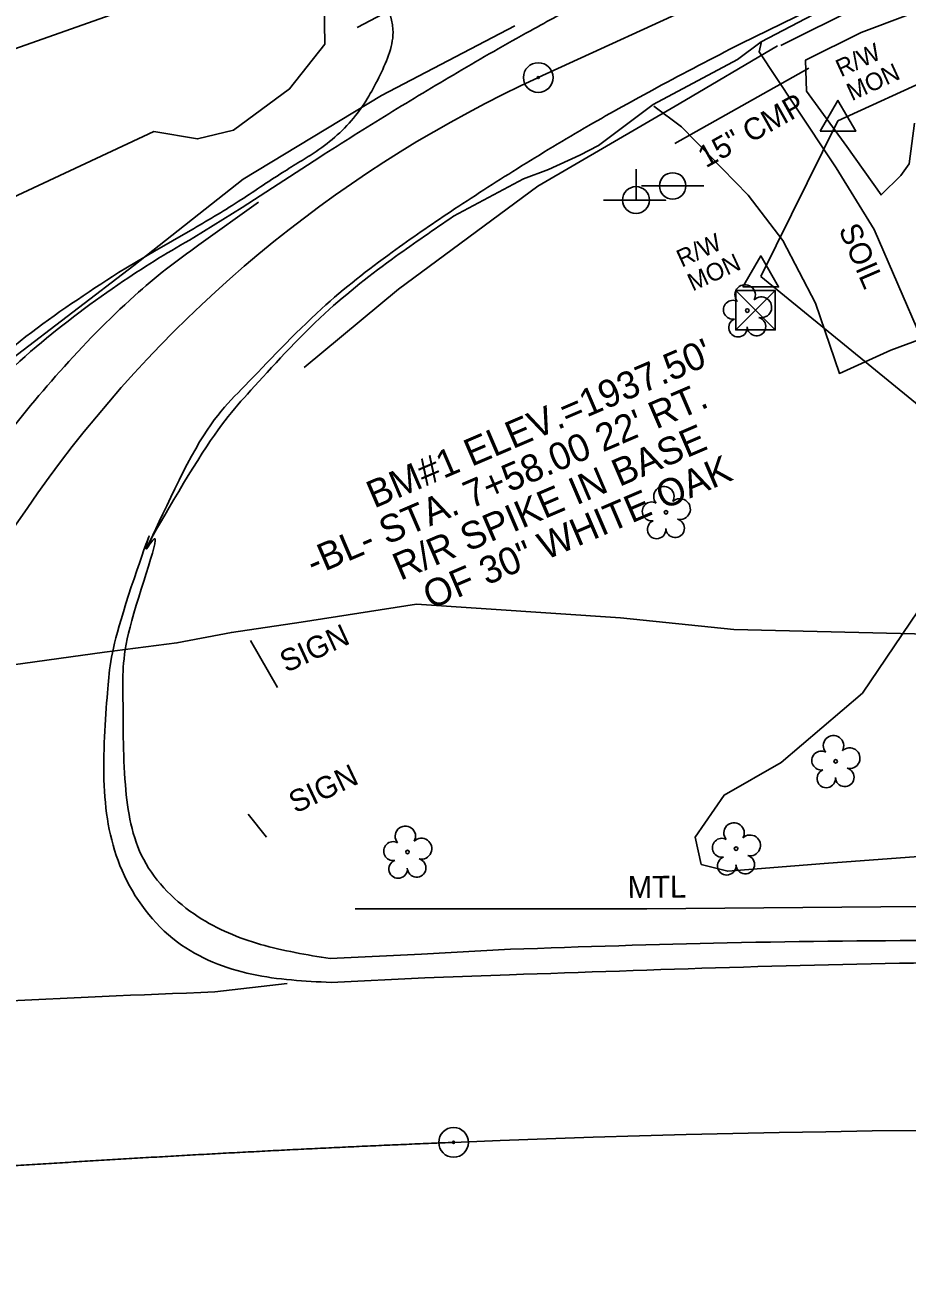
# Model space of a CAD drawing. Extents: x 553786 to 558838, y 502329 to 507342.
# Drawn here: x 554518.2 to 554679.2, y 503062.1 to 503289.2 of the extents above; entities that cross this region are included whole.
import ezdxf

# ---------------------------------------------------------------- set-up
doc = ezdxf.new("R2010")
doc.units = 0
for name, color, linetype in [('CTL Vertical Benchmark CELL', 7, 'Continuous'), ('CTL Vertical Benchmark Text', 7, 'Continuous'), ('Exist Guardrail Text', 7, 'Continuous'), ('Exist Other Culture Sign', 7, 'Continuous'), ('Exist Other Culture Sign Text', 7, 'Continuous'), ('Exist Right of Way Monument Text', 7, 'Continuous'), ('Exist Roads Soil Text', 7, 'Continuous'), ('Exist Structure Minor Pipes CMP 15 Inch', 7, 'Continuous'), ('Exist Structure Minor Pipes CMP 15 Inch Text', 7, 'Continuous'), ('Exist Utilities Power Joint Use Telephone CELL', 7, 'Continuous'), ('Exist Vegetation Hedge Row', 7, 'Continuous'), ('Exist Vegetation Tree CELL', 7, 'Continuous'), ('Exist Vegetation Woods Line', 7, 'Continuous'), ('Prop Drainage Structure Catch Basin Grate 840 03E Label', 7, 'Continuous'), ('Prop Drainage Structure Headwall CELL', 7, 'Continuous'), ('Prop Drainage Structure Pipe Alternate 24in', 7, 'Continuous'), ('Prop Drainage Structure Pipe Alternate 36in', 7, 'Continuous'), ('Prop Drainage Structure Pipe Elbow Alternate CELL', 7, 'Continuous'), ('Prop Drainage Structure Pipe RCP 15in Class III Label', 7, 'Continuous'), ('Prop Drainage Structure Pipe RCP 48in Class III Label', 7, 'Continuous'), ('Prop Earthen Structure V Ditch Lateral Detail Label', 7, 'Continuous'), ('Prop Erosion Rip Rap Class B Label', 7, 'Continuous'), ('Prop Geopak Pavement Shape Independent', 7, 'Continuous'), ('Sheet Layout Plan Border', 7, 'Continuous')]:
    doc.layers.add(name, color=color, linetype=linetype)

# ---------------------------------------------------------------- blocks, each defined once
blk = doc.blocks.new('EXIST RIGHT OF WAY MONUMENT')
at = {"layer": 'Prop Drainage Structure Pipe Elbow Alternate CELL'}
blk.add_line((0, 0), (0, 0), dxfattribs=at)
blk.add_lwpolyline([(-0.065, -0.0378), (0, 0.075), (0.065, -0.0378)], close=True, dxfattribs=at)
blk = doc.blocks.new('EXIST SURVEY CENTERLINE POINT')
at = {"layer": 'Prop Drainage Structure Catch Basin Grate 840 03E Label'}
for radius in [0.0542, 0.00375]:
    blk.add_circle((0, 0), radius, dxfattribs=at)
blk = doc.blocks.new('CTL VERTICAL BENCHMARK')
at = {"layer": 'CTL Vertical Benchmark CELL'}
blk.add_line((0, 0), (0, 0), dxfattribs=at)
blk.add_lwpolyline([(-0.072, 0.07175), (0.07175, 0.07175), (0.07175, -0.072), (-0.072, -0.072)], close=True, dxfattribs=at)
for points in [[(0.07175, 0.07175), (-0.072, -0.072), (-0.000125, -0.000125), (0.07175, -0.072), (-0.072, 0.07175)], [(-0.000125, -0.000125), (0.07175, 0.07175), (-0.072, 0.07175), (-0.000125, -0.000125)], [(-0.000125, -0.000125), (-0.072, -0.072), (0.07175, -0.072), (-0.000125, -0.000125)]]:
    blk.add_lwpolyline(points, dxfattribs=at)

msp = doc.modelspace()

# ---------------------------------------------------------------- linework, layer by layer
at = {"layer": 'Exist Other Culture Sign'}
for p, q in [((554564.26, 503168.28), (554559.32, 503176.87)), ((554562.29, 503140.96), (554558.89, 503145.16))]:
    msp.add_line(p, q, dxfattribs=at)
at = {"layer": 'Exist Structure Minor Pipes CMP 15 Inch'}
for p, q in [((554614.07, 503307.35), (554578.82, 503288.69)), ((554636.77, 503267.54), (554661.24, 503281.27))]:
    msp.add_line(p, q, dxfattribs=at)
at = {"layer": 'Exist Utilities Power Joint Use Telephone CELL'}
msp.add_line((554629.69, 503257.19), (554629.69, 503257.19), dxfattribs=at)
msp.add_lwpolyline([(554623.75, 503257.19), (554635.09, 503257.16), (554629.69, 503257.18), (554629.69, 503262.82)], dxfattribs=at)
msp.add_circle((554629.69, 503257.2), 2.45, dxfattribs=at)
at = {"layer": 'Exist Vegetation Hedge Row'}
for points in [[(554680.5, 503271.21), (554679.54, 503263.82), (554678, 503261.66), (554674.4, 503258.13), (554668.19, 503266.96), (554660.8, 503277.09), (554660.64, 503282.74), (554670.79, 503287.79), (554687.47, 503294.13)], [(554699.31, 503138.76), (554664, 503136.16), (554646.43, 503134.75), (554641.6, 503135.99), (554640.5, 503140.96), (554645.75, 503148.63), (554656.16, 503154.57), (554671.04, 503167.26), (554682.56, 503184.31)]]:
    msp.add_lwpolyline(points, dxfattribs=at)
at = {"layer": 'Exist Vegetation Tree CELL'}
for p, q in [((554650, 503237.04), (554650, 503237.04)), ((554635.16, 503200.23), (554635.16, 503200.23)), ((554666.12, 503154.78), (554666.12, 503154.78)), ((554587.99, 503138.26), (554587.99, 503138.26)), ((554647.96, 503138.86), (554647.96, 503138.86))]:
    msp.add_line(p, q, dxfattribs=at)
for centre in [(554650, 503237.04), (554635.16, 503200.23), (554666.12, 503154.78), (554587.99, 503138.26), (554647.96, 503138.86)]:
    msp.add_circle(centre, 0.326, dxfattribs=at)
for centre, radius, start, end in [((554649.61, 503239.91), 1.86, 330.1651, 219.7134), ((554652.55, 503237.63), 1.9, 257.1011, 134.1999), ((554647.39, 503237.19), 1.73, 62.6636, 279.3457), ((554648.3, 503233.92), 1.69, 111.5671, 6.231), ((554651.67, 503234.14), 1.7, 181.2822, 74.56), ((554634.78, 503203.11), 1.86, 330.1651, 219.7134), ((554632.56, 503200.39), 1.73, 62.6636, 279.3457), ((554637.71, 503200.82), 1.9, 257.1011, 134.1999), ((554633.46, 503197.11), 1.69, 111.5671, 6.231), ((554636.83, 503197.33), 1.7, 181.2822, 74.56), ((554665.73, 503157.65), 1.86, 330.1651, 219.7134), ((554663.51, 503154.93), 1.73, 62.6636, 279.3457), ((554668.67, 503155.37), 1.9, 257.1011, 134.1999), ((554664.41, 503151.66), 1.69, 111.5671, 6.231), ((554667.79, 503151.88), 1.7, 181.2822, 74.56), ((554587.6, 503141.13), 1.86, 330.1651, 219.7134), ((554647.58, 503141.73), 1.86, 330.1651, 219.7134), ((554585.38, 503138.41), 1.73, 62.6636, 279.3457), ((554590.54, 503138.85), 1.9, 257.1011, 134.1999), ((554645.36, 503139.02), 1.73, 62.6636, 279.3457), ((554650.51, 503139.45), 1.9, 257.1011, 134.1999), ((554646.26, 503135.74), 1.69, 111.5671, 6.231), ((554649.63, 503135.96), 1.7, 181.2822, 74.56), ((554586.28, 503135.14), 1.69, 111.5671, 6.231), ((554589.66, 503135.36), 1.7, 181.2822, 74.56)]:
    msp.add_arc(centre, radius, start, end, dxfattribs=at)
at = {"layer": 'Exist Vegetation Woods Line'}
for points in [[(554521.51, 503299.28), (554527.46, 503298.47), (554536.55, 503296.93), (554544.1, 503302.1), (554547.43, 503309.93), (554537.03, 503324.99), (554535.12, 503338.45), (554541.37, 503340.9), (554547.18, 503336.76), (554558.46, 503325.65), (554569.53, 503308.63), (554572.74, 503297.27), (554572.91, 503285.63), (554566.48, 503277.48), (554556.21, 503269.94), (554549.69, 503268.37), (554541.7, 503269.69)], [(554541.7, 503269.69), (554494.71, 503247.77), (554443.57, 503220.71), (554392.64, 503198.61), (554349.31, 503186.69), (554287.55, 503170.69), (554270.14, 503165.17), (554257.8, 503168.13), (554252.21, 503176.45), (554243.61, 503208.03)]]:
    msp.add_lwpolyline(points, dxfattribs=at)
at = {"layer": 'Prop Drainage Structure Headwall CELL'}
for p, q in [((554648.75, 503285.72), (554669.05, 503295.64)), ((554560.83, 503256.82), (554549.93, 503249.03)), ((554591.16, 503115.26), (554574.07, 503114.45)), ((554606.63, 503115.85), (554591.16, 503115.26)), ((554566.01, 503114.23), (554552.82, 503112.72))]:
    msp.add_line(p, q, dxfattribs=at)
msp.add_lwpolyline([(554572, 503265.06), (554557.84, 503255.83), (554549, 503250.38)], dxfattribs=at)
for points in [[(554620.14, 503293.33), (554610.42, 503288.11), (554597.1, 503280.47), (554584.56, 503272.94), (554572, 503265.06)], [(554574.07, 503114.45), (554559.61, 503115.95), (554546.01, 503121.82), (554535.9, 503134.87), (554532.64, 503150.35), (554533.23, 503167.32), (554535.71, 503180.69), (554540.51, 503194.85), (554540.48, 503194.76), (554547.8, 503209.02), (554558.36, 503223.38), (554572.31, 503237.36), (554585.2, 503247.71), (554595.83, 503255.08), (554608.01, 503262.92), (554621.07, 503270.78), (554633.46, 503277.69), (554648.75, 503285.72)], [(554549, 503250.38), (554542.58, 503246.58), (554536.19, 503242.45), (554520.22, 503230.4), (554505.26, 503215.61), (554493.12, 503199.35), (554478.99, 503176.38), (554465.01, 503150.98), (554455.64, 503136.07), (554443.62, 503122.18), (554429.11, 503112.15), (554413.42, 503105.6), (554400.41, 503102.65), (554383.28, 503100.9)], [(554549.93, 503249.03), (554543.99, 503244.63), (554538.19, 503239.75), (554524.56, 503225.93), (554512.78, 503211.4), (554501.92, 503193.35), (554493.28, 503174.04), (554484.82, 503155.7), (554476.05, 503131.89)], [(555009.62, 503103.27), (554970.38, 503107.1), (554930.52, 503110.3), (554891.2, 503112.58), (554850.59, 503114.56), (554809.97, 503115.97), (554768.8, 503117.22), (554729.86, 503117.84), (554688.09, 503118.07), (554646.73, 503117.18), (554606.63, 503115.85)], [(554552.82, 503112.72), (554511.75, 503110.85), (554473.98, 503108.17), (554437.11, 503105.24), (554406.99, 503102.85)]]:
    msp.add_spline(points, degree=3, dxfattribs=at)
at = {"layer": 'Prop Drainage Structure Pipe Alternate 24in'}
for points in [[(554656.09, 503285.4), (554684.61, 503299.66), (554710.16, 503311.54), (554735.16, 503322.58), (554763.09, 503334.93), (554791.4, 503346.99), (554824.88, 503361.89), (554861.11, 503378.69), (554895.64, 503395.22), (554958.82, 503424.51), (555027.72, 503455.58), (555058.98, 503470.01), (555087.35, 503483.68), (555113.24, 503496.41), (555145.71, 503511.28), (555155.44, 503516.38)], [(554425.05, 503160.33), (554430.76, 503160.29), (554436.92, 503162.51), (554440.78, 503162.68), (554440.58, 503165.28), (554438.95, 503178.35), (554466.98, 503185.87), (554485.45, 503202.93), (554515.8, 503228.24), (554538.07, 503245.29), (554558, 503260.99), (554583.23, 503276.29), (554607.58, 503288.98)], [(554569.16, 503226.64), (554586.36, 503240.93), (554611.75, 503259.75), (554637.55, 503274.79), (554655.51, 503285.32)], [(554440.91, 503162.62), (554471.31, 503166.2), (554503.27, 503170.64), (554532.72, 503174.7), (554545.92, 503176.4), (554555.86, 503178.31), (554568.57, 503180.2), (554589.62, 503183.47), (554626.89, 503180.98), (554647.57, 503178.82), (554685.55, 503177.95), (554714, 503174.92)], [(554440.91, 503162.62), (554471.31, 503166.2), (554503.27, 503170.64), (554532.72, 503174.7), (554545.92, 503176.4), (554555.86, 503178.31), (554568.57, 503180.2), (554589.62, 503183.47), (554626.89, 503180.98), (554647.57, 503178.82), (554685.55, 503177.95), (554714, 503174.92), (554725.99, 503176.11)]]:
    msp.add_lwpolyline(points, dxfattribs=at)
at = {"layer": 'Prop Drainage Structure Pipe Alternate 36in'}
for p, q in [((554590.57, 503119.59), (554573.88, 503118.79)), ((554606.76, 503120.5), (554590.57, 503119.59))]:
    msp.add_line(p, q, dxfattribs=at)
for points in [[(554596.4, 503254.25), (554609.15, 503261.08), (554613.75, 503262.81), (554619.42, 503265.4), (554622.86, 503267.18), (554632.84, 503274.67), (554648.22, 503282.83), (554652.53, 503286.08), (554661.95, 503291.02), (554676.98, 503298.85)], [(554548.41, 503251.65), (554541.8, 503247.87), (554535.25, 503243.99)]]:
    msp.add_lwpolyline(points, dxfattribs=at)
for points in [[(554581.27, 503299.44), (554583.26, 503294.9), (554585.34, 503288.35), (554582.98, 503280.04), (554578.51, 503272.61), (554571.33, 503266.07), (554568.4, 503264.22), (554565.21, 503262.25), (554557.08, 503256.92), (554548.41, 503251.65)], [(554573.88, 503118.79), (554561.16, 503121.4), (554549.81, 503126.43), (554539.86, 503136.86), (554536.5, 503150.5), (554536.06, 503167), (554537.68, 503180.47), (554541.09, 503194.59), (554541.05, 503194.53), (554548.82, 503208.3), (554559.4, 503222.5), (554572.93, 503236.52), (554585.83, 503246.9), (554596.4, 503254.25)], [(554535.25, 503243.99), (554518.37, 503232.28), (554502.61, 503217.54), (554490.18, 503201.41), (554474.76, 503177.84), (554452.34, 503139.02), (554439.55, 503126.67), (554426.1, 503118.27), (554411.48, 503112.12), (554399.17, 503108.1), (554383.22, 503105.37)], [(555009.7, 503107.41), (554970.66, 503111.28), (554931.02, 503114.57), (554891.25, 503117.14), (554851.06, 503119.32), (554810.15, 503120.73), (554769.34, 503121.76), (554729.7, 503122.25), (554688.38, 503122.14), (554646.33, 503121.68), (554606.76, 503120.5)]]:
    msp.add_spline(points, degree=3, dxfattribs=at)
at = {"layer": 'Prop Drainage Structure Pipe RCP 15in Class III Label'}
for p, q in [((554666.54, 503271.65), (556141.94, 503949.43)), ((554668.73, 503338.69), (554302.08, 503209.09)), ((554666.54, 503271.65), (554652.46, 503243.26)), ((554652.46, 503243.26), (554708.24, 503197.62))]:
    msp.add_line(p, q, dxfattribs=at)
at = {"layer": 'Prop Drainage Structure Pipe RCP 48in Class III Label'}
for p, q in [((554630.71, 503259.78), (554642.05, 503259.78)), ((554636.38, 503259.78), (554636.38, 503259.78))]:
    msp.add_line(p, q, dxfattribs=at)
msp.add_circle((554636.38, 503259.78), 2.41, dxfattribs=at)
at = {"layer": 'Prop Earthen Structure V Ditch Lateral Detail Label'}
msp.add_lwpolyline([(554632.95, 503274.36), (554637.99, 503270.57), (554643.04, 503265.38), (554650.17, 503258.07), (554656.46, 503249.82), (554662.45, 503238.38), (554666.82, 503225.58), (554676.18, 503229.82), (554681.76, 503231.87), (554673.14, 503251.85), (554666.24, 503263.09), (554658.5, 503274.7), (554652.14, 503284.23), (554652.62, 503286.16)], dxfattribs=at)
at = {"layer": 'Prop Erosion Rip Rap Class B Label'}
msp.add_line((554578.42, 503127.89), (554631.65, 503127.87), dxfattribs=at)
msp.add_lwpolyline([(554631.65, 503127.87), (554688.62, 503128.39), (554752.15, 503128.9), (554797.48, 503128), (554824.16, 503127.08), (554849.5, 503126.01), (554879.46, 503124.63), (554909.48, 503122.66), (554939.34, 503120.93), (554973.98, 503118.02), (555001.52, 503115.37), (555024.11, 503112.71)], dxfattribs=at)
at = {"layer": 'Sheet Layout Plan Border'}
msp.add_line((554611.86, 503279.55), (556129.41, 503976.69), dxfattribs=at)
for centre, radius, start, end in [((554707.54, 503071.29), 229.18, 114.6734, 171.1741), ((554712.36, 500222.83), 2864.79, 70.63346, 92.31986)]:
    msp.add_arc(centre, radius, start, end, dxfattribs=at)
msp.add_spline([(554297.29, 503062.68), (554301.32, 503063.05), (554305.36, 503063.43), (554309.4, 503063.8), (554313.43, 503064.18), (554317.47, 503064.55), (554321.51, 503064.93), (554325.54, 503065.3), (554329.58, 503065.68), (554333.62, 503066.05), (554337.65, 503066.42), (554341.69, 503066.79), (554345.73, 503067.16), (554349.76, 503067.53), (554353.8, 503067.9), (554357.84, 503068.27), (554361.88, 503068.64), (554365.91, 503069), (554369.95, 503069.37), (554373.99, 503069.73), (554378.03, 503070.09), (554382.06, 503070.45), (554386.1, 503070.81), (554390.14, 503071.16), (554394.18, 503071.52), (554398.22, 503071.87), (554402.26, 503072.22), (554406.3, 503072.57), (554410.34, 503072.92), (554414.38, 503073.26), (554418.41, 503073.61), (554422.45, 503073.94), (554426.49, 503074.28), (554430.53, 503074.62), (554434.58, 503074.95), (554438.62, 503075.28), (554442.66, 503075.61), (554446.7, 503075.93), (554450.74, 503076.25), (554454.78, 503076.57), (554458.82, 503076.89), (554462.86, 503077.2), (554466.91, 503077.51), (554470.95, 503077.82), (554474.99, 503078.12), (554479.03, 503078.42), (554483.08, 503078.71), (554487.12, 503079.01), (554491.17, 503079.29), (554495.21, 503079.58), (554499.25, 503079.86), (554503.3, 503080.14), (554507.34, 503080.41), (554511.39, 503080.68), (554515.43, 503080.95), (554519.48, 503081.21), (554523.52, 503081.46), (554527.57, 503081.72), (554531.62, 503081.96), (554535.66, 503082.21), (554539.71, 503082.45), (554543.76, 503082.68), (554547.81, 503082.91), (554551.85, 503083.14), (554555.9, 503083.36), (554559.95, 503083.57), (554564, 503083.78), (554568.05, 503083.99), (554572.1, 503084.19), (554576.15, 503084.38), (554580.2, 503084.57), (554584.25, 503084.75), (554588.3, 503084.93), (554592.35, 503085.1), (554596.4, 503085.27)], degree=3, dxfattribs=at)

# ---------------------------------------------------------------- block references
at = {"layer": 'CTL Vertical Benchmark CELL', "xscale": 50, "yscale": 50}
msp.add_blockref('CTL VERTICAL BENCHMARK', (554651.5, 503237.1), dxfattribs=at)
at = {"layer": 'Prop Drainage Structure Pipe Elbow Alternate CELL', "xscale": 50, "yscale": 50}
for p in [(554666.54, 503271.65), (554652.46, 503243.26)]:
    msp.add_blockref('EXIST RIGHT OF WAY MONUMENT', p, dxfattribs=at)
at = {"layer": 'Prop Geopak Pavement Shape Independent', "xscale": 50, "yscale": 50}
for p in [(554611.86, 503279.55), (554596.4, 503085.27)]:
    msp.add_blockref('EXIST SURVEY CENTERLINE POINT', p, dxfattribs=at)

# ---------------------------------------------------------------- texts
at = {"layer": 'CTL Vertical Benchmark Text'}
for s, p in [("BM#1 ELEV.=1937.50'", (554581.91, 503200.9)), ("-BL- STA. 7+58.00 22' RT.", (554570.85, 503188.55)), ('R/R SPIKE IN BASE', (554586.69, 503187.72)), ('OF 30" WHITE OAK', (554592.21, 503182.47))]:
    msp.add_text(s, height=5, rotation=23.1911, dxfattribs=at).set_placement(p)
at = {"layer": 'Exist Guardrail Text'}
msp.add_text('MTL', height=4, rotation=0.5291, dxfattribs=at).set_placement((554628.19, 503129.84))
at = {"layer": 'Exist Other Culture Sign Text'}
for rotation, p in [(24.5982, (554565.87, 503170.92)), (25.3421, (554567.54, 503145.23))]:
    msp.add_text('SIGN', height=4, rotation=rotation, dxfattribs=at).set_placement(p)
at = {"layer": 'Exist Right of Way Monument Text'}
for s, p in [('R/W', (554667.08, 503279.59)), ('MON', (554669.08, 503275.23)), ('R/W', (554638.03, 503244.87)), ('MON', (554640.03, 503240.51))]:
    msp.add_text(s, height=3.2, rotation=24.6941, dxfattribs=at).set_placement(p)
at = {"layer": 'Exist Roads Soil Text'}
msp.add_text('SOIL', height=4, rotation=293.3402, dxfattribs=at).set_placement((554666.6, 503251.87))
at = {"layer": 'Exist Structure Minor Pipes CMP 15 Inch Text'}
msp.add_text('15" CMP', height=4, rotation=29.294, dxfattribs=at).set_placement((554642.44, 503262.98))

doc.saveas('drawing.dxf')
